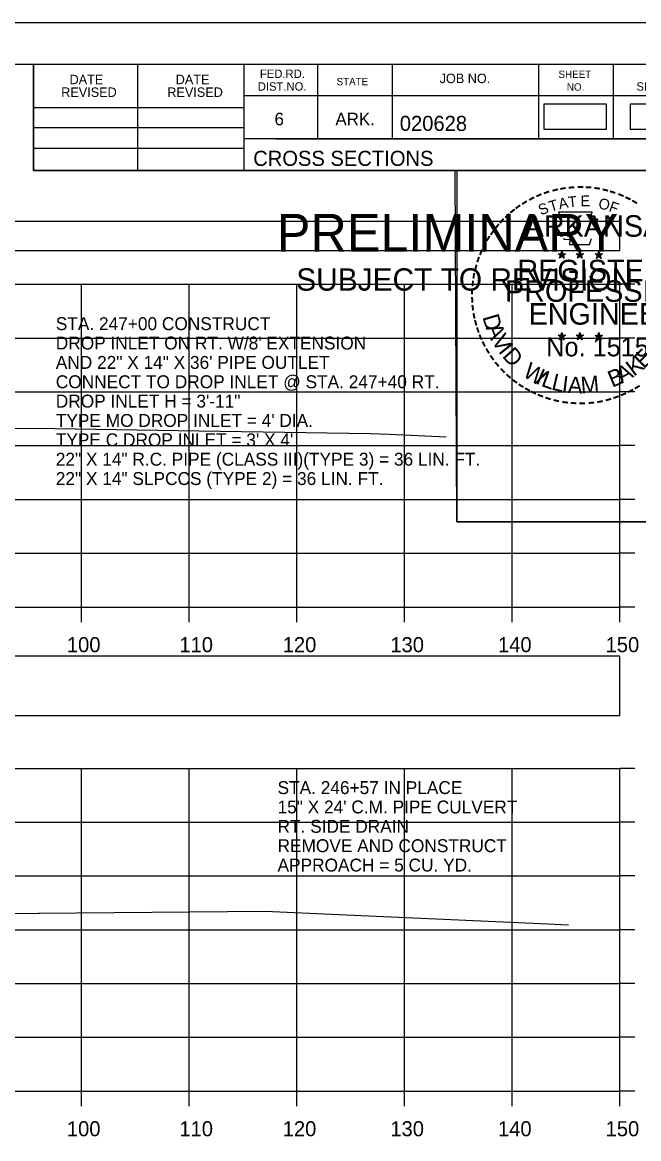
# Model space of a CAD drawing. Extents: x 1369627 to 1374022, y 380035 to 398173.
# Drawn here: x 1372193 to 1372250.3, y 390815.2 to 390919 of the extents above; entities that cross this region are included whole.
import ezdxf

# ---------------------------------------------------------------- set-up
doc = ezdxf.new("R2010")
doc.units = 0
for name, color, linetype in [('Default', 7, 'Continuous'), ('R_Axis', 7, 'Continuous'), ('R_Axis Annot', 7, 'Continuous'), ('R_Border', 7, 'Continuous'), ('R_Border PE', 7, 'Continuous'), ('R_Border Prem', 7, 'Continuous'), ('R_Exist Surface', 7, 'Continuous'), ('R_Grid', 7, 'Continuous'), ('R_No Plot', 7, 'Continuous'), ('R_Water', 7, 'Continuous'), ('R_Water Annot', 7, 'Continuous')]:
    doc.layers.add(name, color=color, linetype=linetype)

msp = doc.modelspace()

# ---------------------------------------------------------------- linework, layer by layer
at = {"layer": 'Default'}
for points in [[(1372241.46, 390909.08), (1372247.3, 390909.08), (1372247.3, 390911.39), (1372241.46, 390911.39)], [(1372249.48, 390909.08), (1372255.32, 390909.08), (1372255.32, 390911.39), (1372249.48, 390911.39)], [(1371948.53, 390897.8), (1372248.53, 390897.8), (1372248.53, 390900.51), (1371948.53, 390900.51)], [(1371948.53, 390854.57), (1372248.53, 390854.57), (1372248.53, 390860.09), (1371948.53, 390860.09)]]:
    msp.add_lwpolyline(points, close=True, dxfattribs=at)
at = {"layer": 'R_Axis'}
for p, q in [((1372248.53, 390864.66), (1372248.53, 390894.66)), ((1372249.93, 390894.66), (1372248.53, 390894.66)), ((1372249.93, 390889.66), (1372248.53, 390889.66)), ((1372249.93, 390884.66), (1372248.53, 390884.66)), ((1372249.93, 390879.66), (1372248.53, 390879.66)), ((1372249.93, 390874.66), (1372248.53, 390874.66)), ((1372249.93, 390869.66), (1372248.53, 390869.66)), ((1371948.53, 390864.66), (1372248.53, 390864.66)), ((1372198.53, 390863.26), (1372198.53, 390864.66)), ((1372208.53, 390863.26), (1372208.53, 390864.66)), ((1372218.53, 390863.26), (1372218.53, 390864.66)), ((1372228.53, 390863.26), (1372228.53, 390864.66)), ((1372238.53, 390863.26), (1372238.53, 390864.66)), ((1372248.53, 390863.26), (1372248.53, 390864.66)), ((1372249.93, 390864.66), (1372248.53, 390864.66)), ((1372248.53, 390819.66), (1372248.53, 390849.66)), ((1372249.93, 390849.66), (1372248.53, 390849.66)), ((1372249.93, 390844.66), (1372248.53, 390844.66)), ((1372249.93, 390839.66), (1372248.53, 390839.66)), ((1372249.93, 390834.66), (1372248.53, 390834.66)), ((1372249.93, 390829.66), (1372248.53, 390829.66)), ((1372249.93, 390824.66), (1372248.53, 390824.66)), ((1371948.53, 390819.66), (1372248.53, 390819.66)), ((1372198.53, 390818.26), (1372198.53, 390819.66)), ((1372208.53, 390818.26), (1372208.53, 390819.66)), ((1372218.53, 390818.26), (1372218.53, 390819.66)), ((1372228.53, 390818.26), (1372228.53, 390819.66)), ((1372238.53, 390818.26), (1372238.53, 390819.66)), ((1372248.53, 390818.26), (1372248.53, 390819.66)), ((1372249.93, 390819.66), (1372248.53, 390819.66))]:
    msp.add_line(p, q, dxfattribs=at)
at = {"layer": 'R_Border'}
for p, q in [((1371940.53, 390915.12), (1372256.71, 390915.12)), ((1372194.07, 390905.24), (1372194.07, 390915.12)), ((1372203.75, 390905.24), (1372203.75, 390915.12)), ((1372213.61, 390915.12), (1372213.61, 390905.24)), ((1372220.45, 390915.12), (1372220.45, 390908.18)), ((1372227.39, 390915.12), (1372227.39, 390908.18)), ((1372240.97, 390915.12), (1372240.97, 390908.18)), ((1372247.91, 390915.12), (1372247.91, 390908.18)), ((1372256.71, 390912.18), (1372213.61, 390912.18)), ((1372194.07, 390911.1), (1372213.61, 390911.1)), ((1372194.07, 390909.24), (1372213.61, 390909.24)), ((1372194.07, 390907.3), (1372213.61, 390907.3)), ((1372256.71, 390908.18), (1372213.61, 390908.18)), ((1372216.57, 390908.18), (1372256.71, 390908.18)), ((1372256.71, 390905.24), (1372194.07, 390905.24))]:
    msp.add_line(p, q, dxfattribs=at)
at = {"layer": 'R_Border PE'}
for p, q in [((1372242.79, 390897.49), (1372243.14, 390897.38)), ((1372242.79, 390897.49), (1372243.05, 390897.45)), ((1372242.79, 390897.49), (1372243.03, 390897.37)), ((1372242.93, 390897.09), (1372243.14, 390897.38)), ((1372242.93, 390897.09), (1372243.05, 390897.33)), ((1372242.93, 390897.09), (1372243.14, 390897.3)), ((1372243.14, 390897.75), (1372243.1, 390897.5)), ((1372243.14, 390897.38), (1372243.14, 390897.75)), ((1372243.14, 390897.75), (1372243.19, 390897.5)), ((1372243.49, 390897.49), (1372243.14, 390897.38)), ((1372243.36, 390897.09), (1372243.14, 390897.38)), ((1372243.36, 390897.09), (1372243.14, 390897.3)), ((1372243.49, 390897.49), (1372243.2, 390897.45)), ((1372243.36, 390897.09), (1372243.22, 390897.38)), ((1372243.49, 390897.49), (1372243.29, 390897.39)), ((1372244.46, 390897.49), (1372244.81, 390897.38)), ((1372244.46, 390897.49), (1372244.72, 390897.45)), ((1372244.46, 390897.49), (1372244.7, 390897.37)), ((1372244.6, 390897.09), (1372244.81, 390897.38)), ((1372244.6, 390897.09), (1372244.72, 390897.33)), ((1372244.6, 390897.09), (1372244.81, 390897.3)), ((1372244.81, 390897.75), (1372244.77, 390897.5)), ((1372244.81, 390897.38), (1372244.81, 390897.75)), ((1372244.81, 390897.75), (1372244.86, 390897.5)), ((1372245.16, 390897.49), (1372244.81, 390897.38)), ((1372245.03, 390897.09), (1372244.81, 390897.38)), ((1372245.03, 390897.09), (1372244.81, 390897.3)), ((1372245.16, 390897.49), (1372244.87, 390897.45)), ((1372245.03, 390897.09), (1372244.89, 390897.38)), ((1372245.16, 390897.49), (1372244.96, 390897.39)), ((1372246.23, 390897.48), (1372246.58, 390897.37)), ((1372246.23, 390897.48), (1372246.48, 390897.44)), ((1372246.23, 390897.48), (1372246.47, 390897.36)), ((1372246.36, 390897.07), (1372246.58, 390897.37)), ((1372246.36, 390897.07), (1372246.49, 390897.32)), ((1372246.36, 390897.07), (1372246.58, 390897.29)), ((1372246.58, 390897.74), (1372246.54, 390897.48)), ((1372246.58, 390897.37), (1372246.58, 390897.74)), ((1372246.58, 390897.74), (1372246.63, 390897.49)), ((1372246.92, 390897.48), (1372246.58, 390897.37)), ((1372246.79, 390897.07), (1372246.58, 390897.37)), ((1372246.79, 390897.07), (1372246.58, 390897.29)), ((1372246.92, 390897.48), (1372246.64, 390897.43)), ((1372246.79, 390897.07), (1372246.65, 390897.37)), ((1372246.92, 390897.48), (1372246.72, 390897.38)), ((1372242.79, 390889.92), (1372243.14, 390889.81)), ((1372242.79, 390889.92), (1372243.04, 390889.88)), ((1372242.79, 390889.92), (1372243.03, 390889.8)), ((1372242.92, 390889.51), (1372243.14, 390889.81)), ((1372242.92, 390889.51), (1372243.05, 390889.76)), ((1372242.92, 390889.51), (1372243.14, 390889.73)), ((1372243.14, 390890.18), (1372243.1, 390889.92)), ((1372243.14, 390889.81), (1372243.14, 390890.18)), ((1372243.14, 390890.18), (1372243.19, 390889.93)), ((1372243.49, 390889.92), (1372243.14, 390889.81)), ((1372243.35, 390889.51), (1372243.14, 390889.81)), ((1372243.35, 390889.51), (1372243.14, 390889.73)), ((1372243.49, 390889.92), (1372243.2, 390889.87)), ((1372243.35, 390889.51), (1372243.22, 390889.8)), ((1372243.49, 390889.92), (1372243.28, 390889.82)), ((1372244.46, 390889.92), (1372244.81, 390889.81)), ((1372244.46, 390889.92), (1372244.71, 390889.88)), ((1372244.46, 390889.92), (1372244.7, 390889.8)), ((1372244.59, 390889.51), (1372244.81, 390889.81)), ((1372244.59, 390889.51), (1372244.72, 390889.76)), ((1372244.59, 390889.51), (1372244.81, 390889.73)), ((1372244.81, 390890.18), (1372244.77, 390889.92)), ((1372244.81, 390889.81), (1372244.81, 390890.18)), ((1372244.81, 390890.18), (1372244.86, 390889.93)), ((1372245.16, 390889.92), (1372244.81, 390889.81)), ((1372245.02, 390889.51), (1372244.81, 390889.81)), ((1372245.02, 390889.51), (1372244.81, 390889.73)), ((1372245.16, 390889.92), (1372244.87, 390889.87)), ((1372245.02, 390889.51), (1372244.88, 390889.8)), ((1372245.16, 390889.92), (1372244.95, 390889.82)), ((1372246.23, 390889.91), (1372246.58, 390889.8)), ((1372246.23, 390889.91), (1372246.48, 390889.87)), ((1372246.23, 390889.91), (1372246.46, 390889.79)), ((1372246.36, 390889.5), (1372246.58, 390889.8)), ((1372246.36, 390889.5), (1372246.49, 390889.75)), ((1372246.36, 390889.5), (1372246.57, 390889.72)), ((1372246.58, 390890.17), (1372246.53, 390889.91)), ((1372246.79, 390889.5), (1372246.57, 390889.72)), ((1372246.58, 390889.8), (1372246.58, 390890.17)), ((1372246.58, 390890.17), (1372246.62, 390889.92)), ((1372246.92, 390889.91), (1372246.58, 390889.8)), ((1372246.79, 390889.5), (1372246.58, 390889.8)), ((1372246.92, 390889.91), (1372246.64, 390889.86)), ((1372246.79, 390889.5), (1372246.65, 390889.79)), ((1372246.92, 390889.91), (1372246.72, 390889.81))]:
    msp.add_line(p, q, dxfattribs=at)
for points in [[(1372242.84, 390901.37), (1372243.1, 390900.55)], [(1372246.35, 390900.45), (1372246.49, 390900.73), (1372245.8, 390900.71), (1372245.95, 390901.37), (1372242.84, 390901.37)], [(1372243.33, 390898.95), (1372243.33, 390898.86), (1372243.89, 390898.84), (1372243.84, 390898.37), (1372245.71, 390898.37), (1372245.91, 390898.91)], [(1372243.14, 390897.75), (1372243.36, 390897.09), (1372242.79, 390897.49), (1372243.49, 390897.49), (1372242.93, 390897.09), (1372243.14, 390897.75)], [(1372244.81, 390897.75), (1372245.03, 390897.09), (1372244.46, 390897.49), (1372245.16, 390897.49), (1372244.6, 390897.09), (1372244.81, 390897.75)], [(1372246.58, 390897.74), (1372246.79, 390897.07), (1372246.23, 390897.48), (1372246.92, 390897.48), (1372246.36, 390897.07), (1372246.58, 390897.74)], [(1372243.14, 390890.18), (1372243.35, 390889.51), (1372242.79, 390889.92), (1372243.49, 390889.92), (1372242.92, 390889.51), (1372243.14, 390890.18)], [(1372244.81, 390890.18), (1372245.02, 390889.51), (1372244.46, 390889.92), (1372245.16, 390889.92), (1372244.59, 390889.51), (1372244.81, 390890.18)], [(1372246.58, 390890.17), (1372246.79, 390889.5), (1372246.23, 390889.91), (1372246.92, 390889.91), (1372246.36, 390889.5), (1372246.58, 390890.17)]]:
    msp.add_lwpolyline(points, dxfattribs=at)
for centre, radius in [((1372243.14, 390897.38), 0.172), ((1372243.14, 390897.38), 0.145), ((1372243.14, 390897.38), 0.116), ((1372243.14, 390897.38), 0.0991), ((1372243.14, 390897.38), 0.0747), ((1372243.14, 390897.38), 0.0495), ((1372243.14, 390897.38), 0.0296), ((1372244.81, 390897.38), 0.172), ((1372244.81, 390897.38), 0.145), ((1372244.81, 390897.38), 0.116), ((1372244.81, 390897.38), 0.0991), ((1372244.81, 390897.38), 0.0747), ((1372244.81, 390897.38), 0.0495), ((1372244.81, 390897.38), 0.0296), ((1372246.58, 390897.37), 0.172), ((1372246.58, 390897.37), 0.145), ((1372246.58, 390897.37), 0.116), ((1372246.58, 390897.37), 0.0991), ((1372246.58, 390897.37), 0.0747), ((1372246.58, 390897.37), 0.0495), ((1372246.58, 390897.37), 0.0296), ((1372243.14, 390889.81), 0.172), ((1372243.14, 390889.81), 0.145), ((1372243.14, 390889.81), 0.116), ((1372243.14, 390889.81), 0.0991), ((1372243.14, 390889.81), 0.0747), ((1372243.14, 390889.81), 0.0495), ((1372243.14, 390889.81), 0.0296), ((1372244.81, 390889.81), 0.172), ((1372244.81, 390889.81), 0.145), ((1372244.81, 390889.81), 0.116), ((1372244.81, 390889.81), 0.0991), ((1372244.81, 390889.81), 0.0747), ((1372244.81, 390889.81), 0.0495), ((1372244.81, 390889.81), 0.0296), ((1372246.57, 390889.8), 0.172), ((1372246.57, 390889.8), 0.145), ((1372246.57, 390889.8), 0.116), ((1372246.57, 390889.8), 0.0991), ((1372246.57, 390889.8), 0.0747), ((1372246.57, 390889.8), 0.0495), ((1372246.57, 390889.8), 0.0296)]:
    msp.add_circle(centre, radius, dxfattribs=at)
at = {"layer": 'R_Exist Surface'}
for points in [[(1372136.25, 390880.57), (1372155.19, 390880.72), (1372158.3, 390880.75), (1372158.84, 390881.14), (1372161.62, 390881.15), (1372194.37, 390881.29), (1372196.05, 390881.26), (1372209.42, 390881.03), (1372211.41, 390881.02), (1372225.34, 390880.8), (1372227.09, 390880.72), (1372232.41, 390880.48)], [(1372145.18, 390835.93), (1372148.01, 390836.07), (1372148.98, 390836.08), (1372153.77, 390836.03), (1372155.43, 390836), (1372156.7, 390836), (1372157.95, 390836.01), (1372180.56, 390836.13), (1372191.59, 390836.18), (1372194.53, 390836.2), (1372194.61, 390836.2), (1372198.06, 390836.22), (1372215.57, 390836.37), (1372222.42, 390836.08), (1372241.17, 390835.24), (1372243.77, 390835.12)]]:
    msp.add_lwpolyline(points, dxfattribs=at)
at = {"layer": 'R_Grid'}
for p, q in [((1371948.53, 390894.66), (1372248.53, 390894.66)), ((1372198.53, 390864.66), (1372198.53, 390894.66)), ((1372208.53, 390864.66), (1372208.53, 390894.66)), ((1372218.53, 390864.66), (1372218.53, 390894.66)), ((1372228.53, 390864.66), (1372228.53, 390894.66)), ((1372238.53, 390864.66), (1372238.53, 390894.66)), ((1372248.53, 390864.66), (1372248.53, 390894.66)), ((1371948.53, 390889.66), (1372248.53, 390889.66)), ((1371948.53, 390884.66), (1372248.53, 390884.66)), ((1371948.53, 390879.66), (1372248.53, 390879.66)), ((1371948.53, 390874.66), (1372248.53, 390874.66)), ((1371948.53, 390869.66), (1372248.53, 390869.66)), ((1371948.53, 390864.66), (1372248.53, 390864.66)), ((1371948.53, 390849.66), (1372248.53, 390849.66)), ((1372198.53, 390819.66), (1372198.53, 390849.66)), ((1372208.53, 390819.66), (1372208.53, 390849.66)), ((1372218.53, 390819.66), (1372218.53, 390849.66)), ((1372228.53, 390819.66), (1372228.53, 390849.66)), ((1372238.53, 390819.66), (1372238.53, 390849.66)), ((1372248.53, 390819.66), (1372248.53, 390849.66)), ((1371948.53, 390844.66), (1372248.53, 390844.66)), ((1371948.53, 390839.66), (1372248.53, 390839.66)), ((1371948.53, 390834.66), (1372248.53, 390834.66)), ((1371948.53, 390829.66), (1372248.53, 390829.66)), ((1371948.53, 390824.66), (1372248.53, 390824.66)), ((1371948.53, 390819.66), (1372248.53, 390819.66))]:
    msp.add_line(p, q, dxfattribs=at)
at = {"layer": 'R_No Plot'}
for p, q in [((1371928.13, 390919.01), (1372261.46, 390919.01)), ((1372232.74, 390882.78), (1372232.74, 390882.78))]:
    msp.add_line(p, q, dxfattribs=at)
for points in [[(1371928.12, 390919.01), (1372261.46, 390919.01), (1372261.46, 390705.68), (1371928.12, 390705.68)], [(1372174.45, 390915.12), (1372194.07, 390915.12), (1372194.07, 390905.24), (1372210.18, 390905.24), (1372233.38, 390905.24), (1372233.38, 390872.57), (1372256.59, 390872.57), (1372256.71, 390709.66), (1371940.53, 390709.66), (1371940.53, 390915.12)], [(1372233.24, 390905.24), (1372256.59, 390905.24), (1372256.73, 390872.57), (1372233.38, 390872.57)]]:
    msp.add_lwpolyline(points, close=True, dxfattribs=at)

# ---------------------------------------------------------------- texts
at = {"layer": 'R_Axis Annot'}
for s, p in [('100', (1372197.16, 390860.46)), ('110', (1372207.61, 390860.46)), ('120', (1372217.21, 390860.46)), ('130', (1372227.21, 390860.46)), ('140', (1372237.21, 390860.46)), ('150', (1372247.21, 390860.46)), ('100', (1372197.16, 390815.46)), ('110', (1372207.61, 390815.46)), ('120', (1372217.21, 390815.46)), ('130', (1372227.21, 390815.46)), ('140', (1372237.21, 390815.46)), ('150', (1372247.21, 390815.46))]:
    msp.add_text(s, height=1.4, dxfattribs=at).set_placement(p)
at = {"layer": 'R_Border'}
for s, height, p in [('FED.RD.', 0.782, (1372215.09, 390913.84)), ('SHEET', 0.684, (1372242.83, 390913.84)), ('DATE', 0.879, (1372197.41, 390913.26)), ('DATE', 0.879, (1372207.27, 390913.26)), ('DIST.NO.', 0.782, (1372214.89, 390912.66)), ('STATE', 0.684, (1372222.21, 390913.16)), ('JOB NO.', 0.879, (1372231.79, 390913.36)), ('SHEETS', 0.782, (1372250.07, 390912.66)), ('REVISED', 0.879, (1372196.63, 390912.08)), ('REVISED', 0.879, (1372206.49, 390912.08)), ('NO.', 0.684, (1372243.61, 390912.66)), ('6', 1.17, (1372216.45, 390909.44)), ('ARK.', 1.172, (1372222.11, 390909.44)), ('020628', 1.4, (1372228.09, 390908.92)), ('CROSS SECTIONS', 1.4, (1372214.47, 390905.67))]:
    msp.add_text(s, height=height, rotation=360, dxfattribs=at).set_placement(p)
at = {"layer": 'R_Border PE'}
for s, height, rotation, p in [('-', 1.6, 24.3072, (1372240.95, 390902.23)), ('-', 1.6, 19.1761, (1372241.58, 390902.5)), ('-', 1.6, 13.6301, (1372242.33, 390902.74)), ('-', 1.6, 10.2193, (1372243.01, 390902.9)), ('-', 1.6, 5.8968, (1372243.74, 390903.01)), ('-', 1.6, 0.1862, (1372244.51, 390903.08)), ('-', 1.6, 357.743, (1372245.24, 390903.07)), ('-', 1.6, 352.1617, (1372245.98, 390903.02)), ('-', 1.6, 347.2049, (1372246.7, 390902.9)), ('-', 1.6, 342.3362, (1372247.33, 390902.75)), ('-', 1.6, 337.8551, (1372248.07, 390902.52)), ('-', 1.6, 36.2317, (1372239.14, 390901.15)), ('-', 1.6, 34.0636, (1372239.72, 390901.54)), ('-', 1.6, 28.7918, (1372240.32, 390901.91)), ('S', 1, 21.594, (1372241.19, 390901.05)), ('T', 1, 16.4036, (1372242.1, 390901.38)), ('A', 1, 11.2132, (1372242.93, 390901.63)), ('T', 1, 6.0228, (1372243.78, 390901.8)), ('E', 1, 0.8323, (1372244.88, 390901.91)), ('O', 1, 350.4515, (1372246.49, 390901.7)), ('F', 1, 340.0707, (1372247.44, 390901.47)), ('-', 1.6, 334.1211, (1372248.7, 390902.25)), ('-', 1.6, 329.6409, (1372249.28, 390901.97)), ('-', 1.6, 42.9622, (1372238.23, 390900.35)), ('-', 1.6, 38.9507, (1372238.67, 390900.77)), ('ARKANSAS', 2, 360, (1372239.69, 390899.08)), ('-', 1.6, 50.6142, (1372237.38, 390899.39)), ('-', 1.6, 48.423, (1372237.78, 390899.88)), ('-', 1.6, 58.0706, (1372236.64, 390898.3)), ('-', 1.6, 54.2325, (1372236.97, 390898.82)), ('-', 1.6, 67.7743, (1372236.07, 390897.07)), ('-', 1.6, 62.8713, (1372236.33, 390897.68)), ('-', 1.6, 72.3945, (1372235.85, 390896.44)), ('REGISTERED', 2, 360, (1372239.01, 390894.94)), ('-', 1.6, 75.461, (1372235.66, 390895.73)), ('-', 1.6, 85.1863, (1372235.45, 390894.32)), ('-', 1.6, 81.2013, (1372235.52, 390895.01)), ('PROFESSIONAL', 2, 360, (1372237.86, 390893.03)), ('-', 1.6, 89.0622, (1372235.42, 390893.62)), ('-', 1.6, 94.1959, (1372235.46, 390892.9)), ('-', 1.6, 98.9479, (1372235.53, 390892.23)), ('ENGINEER', 2, 360, (1372240.05, 390890.91)), ('-', 1.6, 101.7149, (1372235.66, 390891.5)), ('D', 1.54, 286.2848, (1372235.75, 390891.63)), ('-', 1.6, 105.4578, (1372235.83, 390890.9)), ('-', 1.6, 109.0874, (1372236.04, 390890.27)), ('A', 1.54, 292.7835, (1372236.05, 390890.63)), ('-', 1.6, 114.0643, (1372236.3, 390889.67)), ('V', 1.54, 300.7936, (1372236.56, 390889.45)), ('No. 15158', 1.757, 360, (1372241.69, 390887.96)), ('-', 1.6, 115.7289, (1372236.6, 390889.06)), ('-', 1.6, 120.4471, (1372236.96, 390888.47)), ('I', 1.54, 308.3502, (1372237.19, 390888.42)), ('D', 1.54, 311.9774, (1372237.54, 390887.95)), ('E', 1.54, 44.0175, (1372250.74, 390886.74)), ('-', 1.6, 125.8934, (1372237.36, 390887.91)), ('-', 1.6, 130.7181, (1372237.82, 390887.36)), ('W', 1.54, 328.0731, (1372239.42, 390886.18)), ('K', 1.54, 36.9143, (1372249.83, 390886.05)), ('-', 1.6, 134.2238, (1372238.34, 390886.81)), ('I', 1.54, 336.6877, (1372240.61, 390885.47)), ('L', 1.54, 340.3149, (1372241.14, 390885.23)), ('B', 1.54, 22.8589, (1372247.82, 390885.04)), ('A', 1.54, 28.9042, (1372248.71, 390885.41)), ('-', 1.6, 138.9338, (1372238.86, 390886.35)), ('-', 1.6, 144.6463, (1372239.42, 390885.94)), ('-', 1.6, 148.0898, (1372239.98, 390885.57)), ('L', 1.54, 346.6625, (1372242.1, 390884.89)), ('I', 1.54, 353.0101, (1372243.09, 390884.65)), ('A', 1.54, 356.6373, (1372243.66, 390884.56)), ('M', 1.54, 4.6473, (1372244.95, 390884.51)), ('-', 1.6, 151.5704, (1372240.56, 390885.25)), ('-', 1.6, 154.6002, (1372241.08, 390885)), ('-', 1.6, 158.5612, (1372241.71, 390884.75)), ('AAMU', 0.00002, 360, (1372244.74, 390884.5)), ('-', 1.6, 204.2516, (1372248.94, 390885.15)), ('-', 1.6, 207.3568, (1372249.57, 390885.47)), ('-', 1.6, 212.2491, (1372250.12, 390885.81)), ('-', 1.6, 162.7983, (1372242.39, 390884.53)), ('-', 1.6, 167.5555, (1372243.11, 390884.37)), ('-', 1.6, 173.1155, (1372243.88, 390884.26)), ('-', 1.6, 176.5183, (1372244.63, 390884.21)), ('-', 1.6, 181.5918, (1372245.37, 390884.22)), ('-', 1.6, 185.8167, (1372246.18, 390884.3)), ('-', 1.6, 191.2858, (1372246.92, 390884.43)), ('-', 1.6, 195.4743, (1372247.65, 390884.63)), ('-', 1.6, 199.4643, (1372248.31, 390884.87))]:
    msp.add_text(s, height=height, rotation=rotation, dxfattribs=at).set_placement(p)
at = {"layer": 'R_Border Prem'}
for s, height, p in [('PRELIMINARY', 3.5, (1372216.66, 390897.7)), ('DWB', 0.01, (1372217.41, 390899.55)), ('SUBJECT TO REVISION', 2.0751, (1372218.47, 390894.07))]:
    msp.add_text(s, height=height, rotation=360, dxfattribs=at).set_placement(p)
at = {"layer": 'R_Water'}
for s, p in [('STA. 246+57 IN PLACE', (1372216.73, 390847.27)), ('15" X 24\' C.M. PIPE CULVERT', (1372216.73, 390845.47)), ('RT. SIDE DRAIN', (1372216.73, 390843.67)), ('REMOVE AND CONSTRUCT', (1372216.73, 390841.87)), ('APPROACH = 5 CU. YD.', (1372216.73, 390840.07))]:
    msp.add_text(s, height=1.2, dxfattribs=at).set_placement(p)
at = {"layer": 'R_Water Annot'}
for s, p in [('STA. 247+00 CONSTRUCT', (1372196.13, 390890.4)), ("DROP INLET ON RT. W/8' EXTENSION", (1372196.13, 390888.6)), ('AND 22" X 14" X 36\' PIPE OUTLET', (1372196.13, 390886.8)), ('CONNECT TO DROP INLET @ STA. 247+40 RT.', (1372196.13, 390885)), ('DROP INLET H = 3\'-11"', (1372196.13, 390883.2)), ("TYPE MO DROP INLET = 4' DIA.", (1372196.13, 390881.4)), ("TYPE C DROP INLET = 3' X 4'", (1372196.13, 390879.6)), ('22" X 14" R.C. PIPE (CLASS III)(TYPE 3) = 36 LIN. FT.', (1372196.13, 390877.8)), ('22" X 14" SLPCCS (TYPE 2) = 36 LIN. FT.', (1372196.13, 390876))]:
    msp.add_text(s, height=1.2, dxfattribs=at).set_placement(p)

doc.saveas('drawing.dxf')
